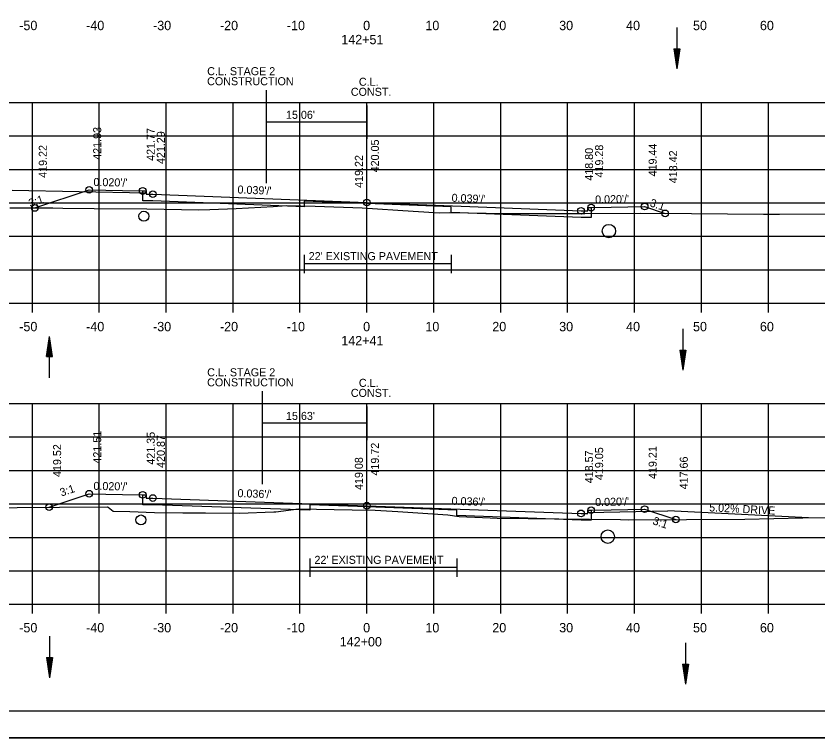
# Model space of a CAD drawing. Extents: x 1538688 to 1540766, y 656250 to 671912.
# Drawn here: x 1538805.7 to 1538925.6, y 662524.7 to 662632.6 of the extents above; entities that cross this region are included whole.
import ezdxf

# ---------------------------------------------------------------- set-up
doc = ezdxf.new("R2010")
doc.units = 0
for name, color, linetype in [('15', 7, 'Continuous'), ('16', 7, 'Continuous'), ('18', 7, 'Continuous'), ('20', 7, 'Continuous'), ('22', 7, 'Continuous'), ('26', 7, 'Continuous'), ('39', 7, 'Continuous'), ('41', 7, 'Continuous'), ('42', 7, 'Continuous'), ('7', 7, 'Continuous'), ('Borings', 7, 'Continuous'), ('Default', 7, 'Continuous'), ('Horizontal Alignment', 7, 'Continuous'), ('RipRap', 7, 'Continuous'), ('Wall Heights', 7, 'Continuous')]:
    doc.layers.add(name, color=color, linetype=linetype)

msp = doc.modelspace()

# ---------------------------------------------------------------- linework, layer by layer
at = {"layer": '15'}
for p, q in [((1538904.03, 662627.7), (1538904.48, 662624.7)), ((1538904.03, 662627.7), (1538904.93, 662627.7)), ((1538904.1, 662627.7), (1538904.48, 662625.2)), ((1538904.18, 662627.7), (1538904.48, 662625.71)), ((1538904.26, 662627.7), (1538904.48, 662626.21)), ((1538904.33, 662627.7), (1538904.48, 662626.72)), ((1538904.41, 662627.7), (1538904.48, 662627.22)), ((1538904.93, 662627.7), (1538904.48, 662624.7)), ((1538904.63, 662627.7), (1538904.48, 662626.72)), ((1538904.78, 662627.7), (1538904.48, 662625.71)), ((1538904.85, 662627.7), (1538904.48, 662625.2)), ((1538904.7, 662627.7), (1538904.48, 662626.21)), ((1538904.55, 662627.7), (1538904.48, 662627.22)), ((1538810.29, 662581.69), (1538810.74, 662584.69)), ((1538810.36, 662581.69), (1538810.74, 662584.19)), ((1538811.19, 662581.69), (1538810.74, 662584.69)), ((1538811.11, 662581.69), (1538810.74, 662584.19)), ((1538810.44, 662581.69), (1538810.74, 662583.67)), ((1538810.51, 662581.69), (1538810.74, 662583.17)), ((1538811.04, 662581.69), (1538810.74, 662583.67)), ((1538810.96, 662581.69), (1538810.74, 662583.17)), ((1538810.29, 662581.69), (1538811.19, 662581.69)), ((1538810.59, 662581.69), (1538810.74, 662582.66)), ((1538810.67, 662581.69), (1538810.74, 662582.16)), ((1538810.88, 662581.69), (1538810.74, 662582.66)), ((1538810.81, 662581.69), (1538810.74, 662582.16)), ((1538904.96, 662582.65), (1538905.41, 662579.65)), ((1538904.96, 662582.65), (1538905.86, 662582.65)), ((1538905.04, 662582.65), (1538905.41, 662580.15)), ((1538905.12, 662582.65), (1538905.41, 662580.66)), ((1538905.19, 662582.65), (1538905.41, 662581.16)), ((1538905.27, 662582.65), (1538905.41, 662581.67)), ((1538905.34, 662582.65), (1538905.41, 662582.17)), ((1538905.86, 662582.65), (1538905.41, 662579.65)), ((1538905.56, 662582.65), (1538905.41, 662581.67)), ((1538905.71, 662582.65), (1538905.41, 662580.66)), ((1538905.79, 662582.65), (1538905.41, 662580.15)), ((1538905.64, 662582.65), (1538905.41, 662581.16)), ((1538905.48, 662582.65), (1538905.41, 662582.17)), ((1538810.29, 662536.71), (1538810.74, 662533.71)), ((1538810.29, 662536.71), (1538811.19, 662536.71)), ((1538810.36, 662536.71), (1538810.74, 662534.21)), ((1538810.44, 662536.71), (1538810.74, 662534.73)), ((1538810.51, 662536.71), (1538810.74, 662535.23)), ((1538810.59, 662536.71), (1538810.74, 662535.73)), ((1538810.67, 662536.71), (1538810.74, 662536.24)), ((1538811.19, 662536.71), (1538810.74, 662533.71)), ((1538810.88, 662536.71), (1538810.74, 662535.73)), ((1538811.04, 662536.71), (1538810.74, 662534.73)), ((1538811.11, 662536.71), (1538810.74, 662534.21)), ((1538810.96, 662536.71), (1538810.74, 662535.23)), ((1538810.81, 662536.71), (1538810.74, 662536.24)), ((1538905.36, 662535.72), (1538905.81, 662532.72)), ((1538905.36, 662535.72), (1538906.26, 662535.72)), ((1538905.44, 662535.72), (1538905.81, 662533.22)), ((1538905.52, 662535.72), (1538905.81, 662533.74)), ((1538905.59, 662535.72), (1538905.81, 662534.24)), ((1538905.67, 662535.72), (1538905.81, 662534.75)), ((1538905.74, 662535.72), (1538905.81, 662535.25)), ((1538906.26, 662535.72), (1538905.81, 662532.72)), ((1538905.96, 662535.72), (1538905.81, 662534.75)), ((1538906.11, 662535.72), (1538905.81, 662533.74)), ((1538906.19, 662535.72), (1538905.81, 662533.22)), ((1538906.04, 662535.72), (1538905.81, 662534.24)), ((1538905.89, 662535.72), (1538905.81, 662535.25))]:
    msp.add_line(p, q, dxfattribs=at)
at = {"layer": '16'}
for p, q in [((1538805.18, 662606.56), (1538825.18, 662606.16)), ((1538891.18, 662558.41), (1538903.17, 662558.65)), ((1538924.18, 662557.59), (1538903.17, 662558.65))]:
    msp.add_line(p, q, dxfattribs=at)
at = {"layer": '18'}
for points in [[(1538804.8, 662603.91), (1538811.24, 662603.91), (1538812.71, 662603.89), (1538817.43, 662603.84), (1538825.27, 662603.78), (1538833.08, 662603.63), (1538834.69, 662603.66), (1538838.65, 662603.84), (1538844.17, 662604.15), (1538846.14, 662604.3), (1538850.46, 662604.18), (1538857.48, 662603.95), (1538865.11, 662603.44), (1538869.04, 662603.16), (1538870.57, 662603.21), (1538878.71, 662603.09), (1538884.8, 662603.1), (1538890.73, 662603.1), (1538899.07, 662603.11), (1538906.7, 662603.09), (1538917.45, 662602.99), (1538919.86, 662602.99), (1538929.02, 662603.01)], [(1538764.95, 662558.37), (1538805.89, 662559.16), (1538812.25, 662559.21), (1538819.39, 662559.22), (1538819.52, 662559.17), (1538820.27, 662558.58), (1538822.77, 662558.52), (1538826.44, 662558.4), (1538830.65, 662558.37), (1538832.95, 662558.35), (1538834.08, 662558.34), (1538839.13, 662558.32), (1538844.26, 662558.47), (1538844.47, 662558.47), (1538844.58, 662558.49), (1538847.98, 662558.95), (1538855.99, 662558.79), (1538859.43, 662558.74), (1538862.78, 662558.55), (1538870.28, 662558.07), (1538871.96, 662557.81), (1538876.61, 662557.6), (1538877.66, 662557.57), (1538896.06, 662557.33), (1538897.21, 662557.3), (1538914.65, 662557.41), (1538923.34, 662557.58), (1538928.09, 662557.66)]]:
    msp.add_lwpolyline(points, dxfattribs=at)
at = {"layer": '20'}
for points in [[(1538808.54, 662603.91), (1538816.67, 662606.61), (1538821.67, 662606.51), (1538824.67, 662606.45), (1538825.17, 662606.45), (1538825.18, 662605.95), (1538826.18, 662605.97), (1538858.18, 662604.73), (1538890.18, 662603.48), (1538891.18, 662603.46), (1538891.19, 662603.96), (1538891.69, 662603.96), (1538894.69, 662604.02), (1538899.69, 662604.12), (1538902.75, 662603.1)], [(1538810.68, 662559.2), (1538816.67, 662561.2), (1538821.67, 662561.1), (1538824.67, 662561.04), (1538825.17, 662561.04), (1538825.18, 662560.54), (1538826.18, 662560.56), (1538858.18, 662559.41), (1538890.18, 662558.26), (1538891.18, 662558.24), (1538891.19, 662558.74), (1538891.69, 662558.74), (1538894.69, 662558.8), (1538899.69, 662558.9), (1538904.34, 662557.35)]]:
    msp.add_lwpolyline(points, dxfattribs=at)
at = {"layer": '22'}
for p, q in [((1538718.18, 662619.68), (1538998.18, 662619.68)), ((1538808.18, 662589.68), (1538808.18, 662619.68)), ((1538818.18, 662589.68), (1538818.18, 662619.68)), ((1538828.18, 662589.68), (1538828.18, 662619.68)), ((1538838.18, 662589.68), (1538838.18, 662619.68)), ((1538848.18, 662589.68), (1538848.18, 662619.68)), ((1538858.18, 662589.68), (1538858.18, 662619.68)), ((1538868.18, 662589.68), (1538868.18, 662619.68)), ((1538878.18, 662589.68), (1538878.18, 662619.68)), ((1538888.18, 662589.68), (1538888.18, 662619.68)), ((1538898.18, 662589.68), (1538898.18, 662619.68)), ((1538908.18, 662589.68), (1538908.18, 662619.68)), ((1538918.18, 662589.68), (1538918.18, 662619.68)), ((1538718.18, 662614.68), (1538998.18, 662614.68)), ((1538718.18, 662609.68), (1538998.18, 662609.68)), ((1538718.18, 662604.68), (1538998.18, 662604.68)), ((1538718.18, 662599.68), (1538998.18, 662599.68)), ((1538718.18, 662594.68), (1538998.18, 662594.68)), ((1538718.18, 662589.68), (1538998.18, 662589.68)), ((1538718.18, 662574.68), (1538998.18, 662574.68)), ((1538808.18, 662544.68), (1538808.18, 662574.68)), ((1538818.18, 662544.68), (1538818.18, 662574.68)), ((1538828.18, 662544.68), (1538828.18, 662574.68)), ((1538838.18, 662544.68), (1538838.18, 662574.68)), ((1538848.18, 662544.68), (1538848.18, 662574.68)), ((1538858.18, 662544.68), (1538858.18, 662574.68)), ((1538868.18, 662544.68), (1538868.18, 662574.68)), ((1538878.18, 662544.68), (1538878.18, 662574.68)), ((1538888.18, 662544.68), (1538888.18, 662574.68)), ((1538898.18, 662544.68), (1538898.18, 662574.68)), ((1538908.18, 662544.68), (1538908.18, 662574.68)), ((1538918.18, 662544.68), (1538918.18, 662574.68)), ((1538718.18, 662569.68), (1538998.18, 662569.68)), ((1538718.18, 662564.68), (1538998.18, 662564.68)), ((1538718.18, 662559.68), (1538998.18, 662559.68)), ((1538718.18, 662554.68), (1538998.18, 662554.68)), ((1538718.18, 662549.68), (1538998.18, 662549.68)), ((1538718.18, 662544.68), (1538998.18, 662544.68))]:
    msp.add_line(p, q, dxfattribs=at)
at = {"layer": '26'}
msp.add_line((1538687.78, 662524.7), (1539021.11, 662524.7), dxfattribs=at)
msp.add_lwpolyline([(1538687.77, 662738.04), (1539021.11, 662738.04), (1539021.11, 662524.7), (1538687.77, 662524.7)], close=True, dxfattribs=at)
for centre in [(1538816.67, 662606.61), (1538824.67, 662606.45), (1538826.18, 662605.97), (1538808.54, 662603.91), (1538858.18, 662604.73), (1538891.69, 662603.96), (1538899.69, 662604.12), (1538890.18, 662603.48), (1538902.75, 662603.1), (1538816.67, 662561.2), (1538824.67, 662561.04), (1538826.18, 662560.56), (1538810.68, 662559.2), (1538858.18, 662559.41), (1538890.18, 662558.26), (1538891.69, 662558.74), (1538899.69, 662558.9), (1538904.34, 662557.35)]:
    msp.add_circle(centre, 0.5, dxfattribs=at)
at = {"layer": '39'}
for p, q in [((1538904.48, 662630.89), (1538904.48, 662624.7)), ((1538905.41, 662585.83), (1538905.41, 662579.65)), ((1538810.74, 662578.5), (1538810.74, 662584.69)), ((1538810.74, 662539.9), (1538810.74, 662533.71)), ((1538905.81, 662538.91), (1538905.81, 662532.72))]:
    msp.add_line(p, q, dxfattribs=at)
for centre, radius in [((1538824.85, 662602.67), 0.75), ((1538894.35, 662600.46), 1), ((1538824.41, 662557.28), 0.75), ((1538894.18, 662554.78), 1)]:
    msp.add_circle(centre, radius, dxfattribs=at)
at = {"layer": '7'}
for p, q in [((1538848.78, 662596.92), (1538848.78, 662594.17)), ((1538870.78, 662596.92), (1538870.78, 662594.17)), ((1538870.78, 662595.54), (1538848.78, 662595.54)), ((1538849.63, 662551.54), (1538849.63, 662548.79)), ((1538871.63, 662551.54), (1538871.63, 662548.79)), ((1538871.63, 662550.16), (1538849.63, 662550.16))]:
    msp.add_line(p, q, dxfattribs=at)
at = {"layer": 'Borings'}
for p, q in [((1538718.18, 662589.68), (1538998.18, 662589.68)), ((1538808.18, 662588.28), (1538808.18, 662589.68)), ((1538818.18, 662588.28), (1538818.18, 662589.68)), ((1538828.18, 662588.28), (1538828.18, 662589.68)), ((1538838.18, 662588.28), (1538838.18, 662589.68)), ((1538848.18, 662588.28), (1538848.18, 662589.68)), ((1538858.18, 662588.28), (1538858.18, 662589.68)), ((1538868.18, 662588.28), (1538868.18, 662589.68)), ((1538878.18, 662588.28), (1538878.18, 662589.68)), ((1538888.18, 662588.28), (1538888.18, 662589.68)), ((1538898.18, 662588.28), (1538898.18, 662589.68)), ((1538908.18, 662588.28), (1538908.18, 662589.68)), ((1538918.18, 662588.28), (1538918.18, 662589.68)), ((1538718.18, 662544.68), (1538998.18, 662544.68)), ((1538808.18, 662543.28), (1538808.18, 662544.68)), ((1538818.18, 662543.28), (1538818.18, 662544.68)), ((1538828.18, 662543.28), (1538828.18, 662544.68)), ((1538838.18, 662543.28), (1538838.18, 662544.68)), ((1538848.18, 662543.28), (1538848.18, 662544.68)), ((1538858.18, 662543.28), (1538858.18, 662544.68)), ((1538868.18, 662543.28), (1538868.18, 662544.68)), ((1538878.18, 662543.28), (1538878.18, 662544.68)), ((1538888.18, 662543.28), (1538888.18, 662544.68)), ((1538898.18, 662543.28), (1538898.18, 662544.68)), ((1538908.18, 662543.28), (1538908.18, 662544.68)), ((1538918.18, 662543.28), (1538918.18, 662544.68))]:
    msp.add_line(p, q, dxfattribs=at)
at = {"layer": 'Default'}
for p, q in [((1538843.12, 662621.52), (1538843.12, 662607.61)), ((1538858.18, 662619.23), (1538858.18, 662614.23)), ((1538858.18, 662616.73), (1538843.12, 662616.73)), ((1538842.55, 662576.52), (1538842.55, 662562.61)), ((1538858.18, 662574.23), (1538858.18, 662569.23)), ((1538858.18, 662571.73), (1538842.55, 662571.73))]:
    msp.add_line(p, q, dxfattribs=at)
at = {"layer": 'RipRap'}
msp.add_line((1539016.36, 662528.68), (1538700.18, 662528.68), dxfattribs=at)
at = {"layer": 'Wall Heights'}
for points in [[(1538891.69, 662603.96), (1538891.69, 662602.46), (1538890.18, 662602.48), (1538870.78, 662603.24), (1538870.78, 662604.07), (1538858.18, 662604.56), (1538848.78, 662604.93), (1538848.78, 662604.1), (1538826.18, 662604.97), (1538824.67, 662604.95), (1538824.67, 662606.45)], [(1538891.69, 662558.74), (1538891.69, 662557.24), (1538890.18, 662557.26), (1538871.64, 662557.93), (1538871.64, 662558.76), (1538858.18, 662559.24), (1538849.64, 662559.55), (1538849.64, 662558.72), (1538826.18, 662559.56), (1538824.67, 662559.54), (1538824.67, 662561.04)]]:
    msp.add_lwpolyline(points, dxfattribs=at)

# ---------------------------------------------------------------- texts
at = {"layer": '16'}
msp.add_text('5.02% DRIVE', height=1.2, rotation=357.1287, dxfattribs=at).set_placement((1538909.31, 662558.57))
at = {"layer": '41'}
for s, p in [('421.93', (1538818.47, 662611.11)), ('421.77', (1538826.47, 662610.95)), ('421.29', (1538827.98, 662610.47)), ('420.05', (1538859.98, 662609.23)), ('419.22', (1538810.34, 662608.41)), ('418.80', (1538891.98, 662607.98)), ('419.28', (1538893.49, 662608.46)), ('419.44', (1538901.49, 662608.62)), ('419.22', (1538857.58, 662606.91)), ('418.42', (1538904.55, 662607.6)), ('421.51', (1538818.47, 662565.7)), ('421.35', (1538826.47, 662565.54)), ('420.87', (1538827.98, 662565.06)), ('419.52', (1538812.48, 662563.7)), ('419.72', (1538859.98, 662563.91)), ('418.57', (1538891.98, 662562.76)), ('419.05', (1538893.49, 662563.24)), ('419.21', (1538901.49, 662563.4)), ('419.08', (1538857.58, 662561.76)), ('417.66', (1538906.14, 662561.85))]:
    msp.add_text(s, height=1.2, rotation=90, dxfattribs=at).set_placement(p)
at = {"layer": '42'}
for s, rotation, p in [("0.020'/'", 358.8542, (1538817.3, 662607.2)), ("0.039'/'", 357.7693, (1538838.82, 662606.08)), ('3:1', 18.4349, (1538807.85, 662604.02)), ("0.039'/'", 357.7693, (1538870.82, 662604.84)), ("0.020'/'", 1.1458, (1538892.3, 662604.57)), ('3:1', 341.5651, (1538900.37, 662604.19)), ('3:1', 18.4349, (1538812.52, 662560.77)), ("0.020'/'", 358.8542, (1538817.3, 662561.78)), ("0.036'/'", 357.9431, (1538838.82, 662560.7)), ("0.036'/'", 357.9431, (1538870.82, 662559.55)), ("0.020'/'", 1.1458, (1538892.3, 662559.35)), ('3:1', 341.5651, (1538900.8, 662556.67))]:
    msp.add_text(s, height=1.2, rotation=rotation, dxfattribs=at).set_placement(p)
at = {"layer": '7'}
for p in [(1538849.48, 662596.11), (1538850.34, 662550.72)]:
    msp.add_text("22' EXISTING PAVEMENT", height=1.2, dxfattribs=at).set_placement(p)
at = {"layer": 'Default'}
for s, p in [('C.L. STAGE 2', (1538834.31, 662623.75)), ('CONSTRUCTION', (1538834.3, 662622.25)), ('C.L.', (1538856.98, 662622.17)), ('CONST.', (1538855.78, 662620.67)), ("15.06'", (1538846.09, 662617.23)), ('C.L. STAGE 2', (1538834.31, 662578.75)), ('CONSTRUCTION', (1538834.3, 662577.25)), ('C.L.', (1538856.98, 662577.17)), ('CONST.', (1538855.78, 662575.67)), ("15.63'", (1538846.09, 662572.23))]:
    msp.add_text(s, height=1.2, dxfattribs=at).set_placement(p)
at = {"layer": 'Horizontal Alignment'}
for s, p in [('-50', (1538806.22, 662630.48)), ('-40', (1538816.22, 662630.48)), ('-30', (1538826.22, 662630.48)), ('-20', (1538836.22, 662630.48)), ('-10', (1538846.22, 662630.48)), ('0', (1538857.62, 662630.48)), ('10', (1538866.92, 662630.48)), ('20', (1538876.92, 662630.48)), ('30', (1538886.92, 662630.48)), ('40', (1538896.92, 662630.48)), ('50', (1538906.92, 662630.48)), ('60', (1538916.92, 662630.48)), ('142+51', (1538854.35, 662628.38)), ('-50', (1538806.22, 662585.48)), ('-40', (1538816.22, 662585.48)), ('-30', (1538826.22, 662585.48)), ('-20', (1538836.22, 662585.48)), ('-10', (1538846.22, 662585.48)), ('0', (1538857.62, 662585.48)), ('10', (1538866.92, 662585.48)), ('20', (1538876.92, 662585.48)), ('30', (1538886.92, 662585.48)), ('40', (1538896.92, 662585.48)), ('50', (1538906.92, 662585.48)), ('60', (1538916.92, 662585.48)), ('142+41', (1538854.35, 662583.38)), ('-50', (1538806.22, 662540.48)), ('-40', (1538816.22, 662540.48)), ('-30', (1538826.22, 662540.48)), ('-20', (1538836.22, 662540.48)), ('-10', (1538846.22, 662540.48)), ('0', (1538857.62, 662540.48)), ('10', (1538866.92, 662540.48)), ('20', (1538876.92, 662540.48)), ('30', (1538886.92, 662540.48)), ('40', (1538896.92, 662540.48)), ('50', (1538906.92, 662540.48)), ('60', (1538916.92, 662540.48)), ('142+00', (1538854.12, 662538.38))]:
    msp.add_text(s, height=1.4, dxfattribs=at).set_placement(p)

doc.saveas('drawing.dxf')
